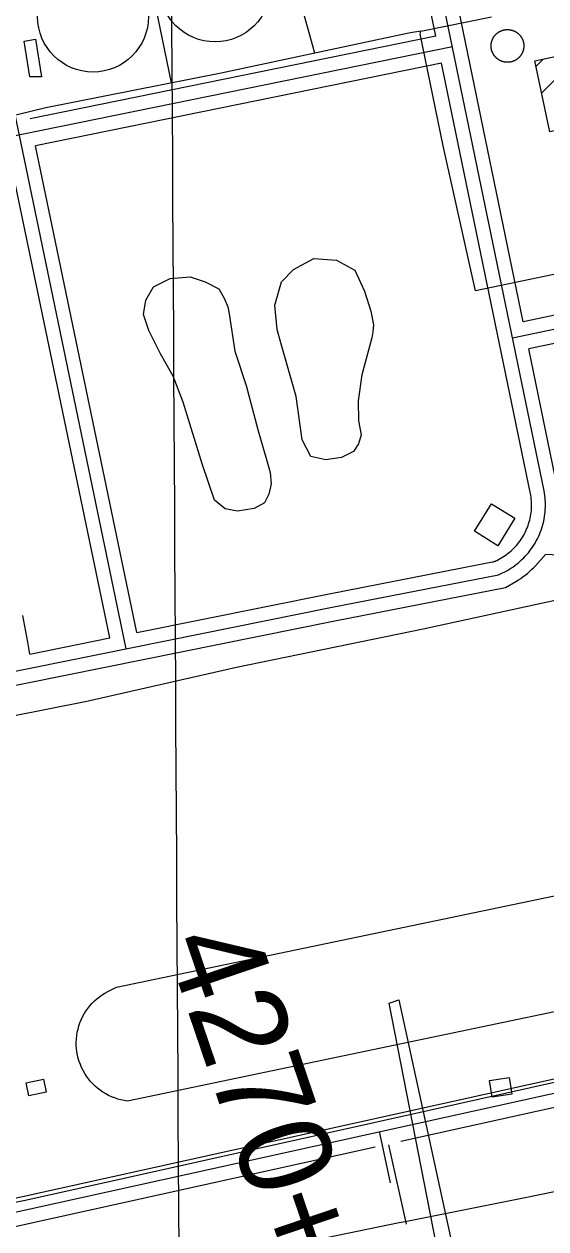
# Model space of a CAD drawing. Extents: x 3477039 to 3515015, y 546746 to 572297.
# Drawn here: x 3491569 to 3492134, y 566253 to 567558 of the extents above; entities that cross this region are included whole.
import ezdxf

# ---------------------------------------------------------------- set-up
doc = ezdxf.new("R2010")
doc.units = 0
for name, color, linetype in [('V-BLDG-OTLN', 7, 'Continuous'), ('V-DOMW-TANK', 7, 'Continuous'), ('V-GRID-MAJR', 7, 'Continuous'), ('V-RAIL-TRAK', 7, 'Continuous'), ('V-ROAD-CNTR', 7, 'Continuous'), ('V-SITE-OTLN', 7, 'Continuous'), ('V-SITE-STRC', 7, 'Continuous'), ('V-SURV-IDEN', 7, 'Continuous'), ('V-TOPO-SHOR', 7, 'Continuous'), ('V-UTIL-LINE', 7, 'Continuous')]:
    doc.layers.add(name, color=color, linetype=linetype)

msp = doc.modelspace()

# ---------------------------------------------------------------- linework, layer by layer
at = {"layer": 'V-BLDG-OTLN'}
for p, q in [((3492129.1597604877, 567483.3211582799), (3492175.6759783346, 567529.8373761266)), ((3492122.979264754, 567512.4960016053), (3492130.821478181, 567520.3382150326))]:
    msp.add_line(p, q, dxfattribs=at)
for points in [[(3492475.234, 567393.242), (3492193.664, 567333.596), (3492169.369, 567448.29), (3492137.989, 567441.643), (3492121.7260000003, 567518.412), (3492182.861, 567531.359), (3492186.971, 567511.954), (3492397.199, 567556.488), (3492393.3910000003, 567574.461), (3492449.423, 567586.332), (3492453.619, 567566.519), (3492483.45, 567572.839), (3492488.632, 567548.382), (3492462.571, 567542.861), (3492465.338, 567529.795), (3492479.594, 567532.8150000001), (3492484.327, 567510.4720000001), (3492451.858, 567503.5920000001)], [(3491574.74, 567501.004), (3491568.5700000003, 567539.797), (3491580.964, 567541.753), (3491587.372, 567501.049)], [(3492100.183, 567023.179), (3492081.7290000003, 566993.323), (3492056.467, 567008.939), (3492074.933, 567038.787)], [(3491592.335, 566401.605), (3491573.5870000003, 566397.65), (3491570.65, 566411.5700000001), (3491589.4, 566415.523)], [(3492072.691, 566414.083), (3492093.8880000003, 566417.454), (3492096.769, 566399.329), (3492075.568, 566395.977)]]:
    msp.add_lwpolyline(points, close=True, dxfattribs=at)
at = {"layer": 'V-DOMW-TANK'}
for points in [[(3492077.184, 567525.064), (3492077.02, 567525.326), (3492076.861, 567525.59), (3492076.705, 567525.858), (3492076.555, 567526.129), (3492076.41, 567526.401), (3492076.269, 567526.675), (3492076.134, 567526.954), (3492076.003, 567527.235), (3492075.88, 567527.517), (3492075.755, 567527.802), (3492075.6380000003, 567528.089), (3492075.529, 567528.377), (3492075.423, 567528.666), (3492075.321, 567528.959), (3492075.2260000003, 567529.254), (3492075.134, 567529.549), (3492075.0500000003, 567529.846), (3492074.968, 567530.145), (3492074.893, 567530.446), (3492074.825, 567530.747), (3492074.759, 567531.0480000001), (3492074.7, 567531.351), (3492074.647, 567531.656), (3492074.598, 567531.961), (3492074.555, 567532.269), (3492074.5160000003, 567532.574), (3492074.485, 567532.883), (3492074.4560000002, 567533.1900000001), (3492074.436, 567533.501), (3492074.419, 567533.809), (3492074.407, 567534.118), (3492074.401, 567534.427), (3492074.401, 567534.736), (3492074.407, 567535.046), (3492074.415, 567535.355), (3492074.434, 567535.664), (3492074.454, 567535.971), (3492074.481, 567536.281), (3492074.514, 567536.588), (3492074.551, 567536.895), (3492074.594, 567537.2000000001), (3492074.6410000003, 567537.505), (3492074.694, 567537.81), (3492074.753, 567538.1140000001), (3492074.8170000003, 567538.417), (3492074.886, 567538.72), (3492074.9620000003, 567539.019), (3492075.042, 567539.318), (3492075.126, 567539.615), (3492075.216, 567539.91), (3492075.31, 567540.205), (3492075.413, 567540.497), (3492075.517, 567540.7880000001), (3492075.628, 567541.077), (3492075.744, 567541.3640000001), (3492075.865, 567541.648), (3492075.99, 567541.931), (3492076.1210000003, 567542.212), (3492076.256, 567542.49), (3492076.396, 567542.765), (3492076.541, 567543.039), (3492076.691, 567543.309), (3492076.844, 567543.578), (3492077.004, 567543.8420000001), (3492077.168, 567544.104), (3492077.336, 567544.3640000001), (3492077.508, 567544.62), (3492077.686, 567544.8740000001), (3492077.8680000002, 567545.1240000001), (3492078.0530000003, 567545.372), (3492078.2430000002, 567545.615), (3492078.438, 567545.857), (3492078.636, 567546.093), (3492078.839, 567546.326), (3492079.046, 567546.557), (3492079.257, 567546.783), (3492079.472, 567547.006), (3492079.6890000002, 567547.225), (3492079.912, 567547.4400000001), (3492080.137, 567547.651), (3492080.367, 567547.858), (3492080.6, 567548.061), (3492080.838, 567548.259), (3492081.077, 567548.456), (3492081.321, 567548.6460000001), (3492081.569, 567548.833), (3492081.819, 567549.015), (3492082.071, 567549.191), (3492082.327, 567549.363), (3492082.5870000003, 567549.533), (3492082.849, 567549.697), (3492083.113, 567549.857), (3492083.381, 567550.012), (3492083.6520000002, 567550.162), (3492083.924, 567550.307), (3492084.201, 567550.449), (3492084.4790000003, 567550.584), (3492084.758, 567550.715), (3492085.04, 567550.8420000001), (3492085.325, 567550.963)], [(3492085.325, 567550.963), (3492085.612, 567551.077), (3492085.901, 567551.1900000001), (3492086.191, 567551.294), (3492086.484, 567551.397), (3492086.7770000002, 567551.493), (3492087.074, 567551.583), (3492087.3710000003, 567551.669), (3492087.67, 567551.751), (3492087.969, 567551.823), (3492088.27, 567551.895), (3492088.573, 567551.96), (3492088.876, 567552.019), (3492089.181, 567552.071), (3492089.487, 567552.12), (3492089.792, 567552.1630000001), (3492090.099, 567552.202), (3492090.406, 567552.235), (3492090.715, 567552.261), (3492091.025, 567552.284), (3492091.332, 567552.3), (3492091.6410000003, 567552.31), (3492091.95, 567552.318), (3492092.2600000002, 567552.318), (3492092.569, 567552.312), (3492092.878, 567552.3), (3492093.187, 567552.286), (3492093.497, 567552.263), (3492093.804, 567552.237), (3492094.111, 567552.206), (3492094.418, 567552.169), (3492094.723, 567552.1240000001), (3492095.031, 567552.077), (3492095.336, 567552.024), (3492095.639, 567551.964), (3492095.9420000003, 567551.901), (3492096.2430000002, 567551.831), (3492096.542, 567551.757), (3492096.841, 567551.677), (3492097.1380000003, 567551.591), (3492097.435, 567551.501), (3492097.73, 567551.407), (3492098.021, 567551.307), (3492098.311, 567551.2000000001), (3492098.6, 567551.09), (3492098.887, 567550.973), (3492099.174, 567550.854), (3492099.4560000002, 567550.727), (3492099.737, 567550.598), (3492100.0130000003, 567550.463), (3492100.29, 567550.322), (3492100.562, 567550.176), (3492100.832, 567550.027), (3492101.1010000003, 567549.873), (3492101.367, 567549.713), (3492101.629, 567549.55), (3492101.889, 567549.382), (3492102.145, 567549.21), (3492102.399, 567549.031), (3492102.649, 567548.851), (3492102.895, 567548.665), (3492103.1410000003, 567548.474), (3492103.38, 567548.28), (3492103.6180000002, 567548.083), (3492103.8510000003, 567547.878), (3492104.0810000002, 567547.672), (3492104.308, 567547.461), (3492104.529, 567547.246), (3492104.748, 567547.028), (3492104.963, 567546.805), (3492105.174, 567546.58), (3492105.383, 567546.351), (3492105.586, 567546.117), (3492105.785, 567545.88), (3492105.9790000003, 567545.64), (3492106.17, 567545.3960000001), (3492106.3540000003, 567545.15), (3492106.538, 567544.901), (3492106.716, 567544.647), (3492106.8880000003, 567544.3910000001), (3492107.058, 567544.131), (3492107.222, 567543.868), (3492107.382, 567543.604), (3492107.536, 567543.336), (3492107.687, 567543.066), (3492107.833, 567542.7930000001), (3492107.972, 567542.517), (3492108.109, 567542.24), (3492108.24, 567541.96), (3492108.365, 567541.677), (3492108.486, 567541.392), (3492108.603, 567541.106), (3492108.713, 567540.817), (3492108.8200000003, 567540.526), (3492108.918, 567540.235), (3492109.0160000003, 567539.942), (3492109.106, 567539.645), (3492109.1920000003, 567539.348), (3492109.272, 567539.049), (3492109.348, 567538.746), (3492109.418, 567538.447)], [(3492109.418, 567538.447), (3492109.483, 567538.144), (3492109.541, 567537.841), (3492109.596, 567537.536), (3492109.645, 567537.231), (3492109.688, 567536.926), (3492109.723, 567536.6190000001), (3492109.758, 567536.311), (3492109.786, 567536.002), (3492109.807, 567535.6950000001), (3492109.823, 567535.386), (3492109.835, 567535.076), (3492109.84, 567534.767), (3492109.84, 567534.458), (3492109.835, 567534.149), (3492109.825, 567533.839), (3492109.809, 567533.528), (3492109.788, 567533.223), (3492109.762, 567532.914), (3492109.7290000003, 567532.606), (3492109.6920000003, 567532.299), (3492109.649, 567531.9940000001), (3492109.6, 567531.687), (3492109.545, 567531.384), (3492109.489, 567531.079), (3492109.424, 567530.778), (3492109.3540000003, 567530.475), (3492109.2800000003, 567530.175), (3492109.201, 567529.876), (3492109.117, 567529.58), (3492109.0270000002, 567529.283), (3492108.93, 567528.99), (3492108.832, 567528.697), (3492108.723, 567528.406), (3492108.613, 567528.117), (3492108.498, 567527.831), (3492108.377, 567527.546), (3492108.252, 567527.263), (3492108.1210000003, 567526.983), (3492107.986, 567526.704), (3492107.845, 567526.428), (3492107.701, 567526.155), (3492107.552, 567525.885), (3492107.396, 567525.617), (3492107.239, 567525.352), (3492107.075, 567525.088), (3492106.907, 567524.83), (3492106.733, 567524.572), (3492106.557, 567524.3200000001), (3492106.3740000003, 567524.068), (3492106.188, 567523.823), (3492105.995, 567523.579), (3492105.805, 567523.337), (3492105.606, 567523.1), (3492105.404, 567522.866), (3492105.197, 567522.637), (3492104.986, 567522.409), (3492104.771, 567522.188), (3492104.552, 567521.969), (3492104.33, 567521.754), (3492104.103, 567521.5430000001)], [(3492104.103, 567521.5430000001), (3492103.8740000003, 567521.336), (3492103.64, 567521.132), (3492103.4050000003, 567520.933), (3492103.163, 567520.738), (3492102.921, 567520.5480000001), (3492102.674, 567520.361), (3492102.424, 567520.179), (3492102.17, 567520.003), (3492101.914, 567519.829), (3492101.656, 567519.661), (3492101.394, 567519.495), (3492101.127, 567519.337), (3492100.861, 567519.182), (3492100.591, 567519.032), (3492100.316, 567518.889), (3492100.042, 567518.746), (3492099.7630000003, 567518.61), (3492099.483, 567518.479), (3492099.2, 567518.352), (3492098.916, 567518.234), (3492098.629, 567518.115), (3492098.342, 567518.004), (3492098.051, 567517.898), (3492097.758, 567517.797), (3492097.464, 567517.701), (3492097.169, 567517.611), (3492096.8740000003, 567517.525), (3492096.573, 567517.4450000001), (3492096.274, 567517.3690000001), (3492095.971, 567517.3), (3492095.669, 567517.236), (3492095.366, 567517.177), (3492095.061, 567517.122), (3492094.756, 567517.074), (3492094.449, 567517.029), (3492094.142, 567516.993), (3492093.8340000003, 567516.96), (3492093.5270000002, 567516.933), (3492093.218, 567516.911), (3492092.909, 567516.894), (3492092.6, 567516.884), (3492092.29, 567516.878), (3492091.983, 567516.878), (3492091.6720000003, 567516.882), (3492091.363, 567516.892), (3492091.055, 567516.909), (3492090.7460000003, 567516.931), (3492090.4390000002, 567516.958), (3492090.13, 567516.988), (3492089.822, 567517.027), (3492089.517, 567517.0700000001), (3492089.2120000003, 567517.117), (3492088.907, 567517.171), (3492088.6040000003, 567517.23), (3492088.301, 567517.294), (3492088, 567517.363), (3492087.699, 567517.437), (3492087.4, 567517.515), (3492087.103, 567517.603), (3492086.808, 567517.693), (3492086.5130000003, 567517.787), (3492086.22, 567517.887), (3492085.929, 567517.992), (3492085.64, 567518.105), (3492085.3540000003, 567518.219), (3492085.069, 567518.34), (3492084.786, 567518.465), (3492084.506, 567518.596), (3492084.2290000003, 567518.731), (3492083.953, 567518.873), (3492083.6780000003, 567519.0160000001), (3492083.4080000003, 567519.165), (3492083.14, 567519.321), (3492082.876, 567519.481), (3492082.613, 567519.643), (3492082.353, 567519.811), (3492082.097, 567519.985), (3492081.841, 567520.161), (3492081.594, 567520.343), (3492081.346, 567520.529), (3492081.102, 567520.72), (3492080.862, 567520.914), (3492080.625, 567521.113), (3492080.3910000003, 567521.316), (3492080.16, 567521.523), (3492079.933, 567521.732), (3492079.711, 567521.947), (3492079.492, 567522.166), (3492079.279, 567522.387), (3492079.066, 567522.616), (3492078.862, 567522.844), (3492078.657, 567523.077), (3492078.458, 567523.313), (3492078.2660000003, 567523.554), (3492078.073, 567523.7980000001), (3492077.887, 567524.044), (3492077.704, 567524.294), (3492077.526, 567524.5480000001), (3492077.352, 567524.804), (3492077.184, 567525.064)]]:
    msp.add_lwpolyline(points, dxfattribs=at)
for centre in [(3491775.3958146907, 567598.9533945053), (3491643.2100790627, 567566.2854598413)]:
    msp.add_circle(centre, 60.04549766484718, dxfattribs=at)
at = {"layer": 'V-GRID-MAJR'}
msp.add_spline([(3491798.96074522, 555464.6622092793), (3491782.883, 558228.111), (3491747.6210000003, 564289.072), (3491712.358, 570350.049), (3491712.34, 570353.116)], degree=3, dxfattribs=at)
at = {"layer": 'V-RAIL-TRAK'}
msp.add_lwpolyline([(3491840.292, 566232.436), (3491974.653, 566260.262), (3491981.381, 566261.609), (3492107.8310000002, 566286.921), (3492275.7770000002, 566320.969)], dxfattribs=at)
at = {"layer": 'V-ROAD-CNTR'}
for points in [[(3492131.800698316, 567052.7098681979), (3491878.502204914, 568278.5454165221)], [(3492014.710932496, 567545.236883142), (3491866.8562282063, 568260.7804520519)], [(3491679.163603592, 566881.726210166), (3491493.14997562, 567775.0194235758)], [(3492109.2547434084, 567235.9465017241), (3492039.461085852, 567573.7116880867)], [(3492014.7119324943, 567545.2378831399), (3491574.9428120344, 567455.8060620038)], [(3492032.445897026, 567533.5369065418), (3490797.6033667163, 567282.4184087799)], [(3492020.782920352, 567515.8579419), (3491581.0597998, 567426.4351207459)], [(3492117.1107276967, 567049.6748742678), (3492020.781920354, 567515.856941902)], [(3491661.4016391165, 566893.445186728), (3491551.6598586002, 567420.456132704)], [(3491690.8095803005, 566899.3771748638), (3491581.058799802, 567426.4351207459)], [(3492626.044709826, 567344.2862850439), (3492109.2547434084, 567235.9475017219)], [(3492643.8346742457, 567332.6893082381), (3492097.6087666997, 567218.1795372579)], [(3492632.263697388, 567314.9373437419), (3492115.3257312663, 567206.5675604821)], [(3492146.4906689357, 567055.744862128), (3492115.3257312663, 567206.5665604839)], [(3492082.240797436, 566961.8600498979), (3492084.592792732, 566962.8500479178), (3492086.912788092, 566963.9130457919), (3492089.1987835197, 566965.0480435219), (3492091.447779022, 566966.2550411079), (3492093.657774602, 566967.5310385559), (3492095.8257702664, 566968.876035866), (3492097.951766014, 566970.288033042), (3492100.0317618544, 566971.7660300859), (3492102.064757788, 566973.309027), (3492104.0487538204, 566974.9140237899), (3492105.9807499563, 566976.5810204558), (3492107.860746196, 566978.3080170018), (3492109.684742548, 566980.093013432), (3492111.451739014, 566981.9340097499), (3492113.1607355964, 566983.82900596), (3492114.8087323, 566985.777002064), (3492116.395729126, 566987.775998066), (3492117.91872608, 566989.8239939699), (3492119.376723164, 566991.9179897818), (3492120.76872038, 566994.0569855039), (3492122.0927177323, 566996.23898114), (3492123.3477152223, 566998.460976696), (3492124.532712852, 567000.7209721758), (3492125.645710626, 567003.0169675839), (3492126.686708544, 567005.346962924), (3492127.654706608, 567007.7089582), (3492128.547704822, 567010.099953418), (3492129.364703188, 567012.5169485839), (3492130.106701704, 567014.9589436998), (3492130.770700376, 567017.422938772), (3492131.357699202, 567019.9069338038), (3492131.866698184, 567022.4069288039), (3492132.2966973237, 567024.9229237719), (3492132.647696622, 567027.4509187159), (3492132.919696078, 567029.987913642), (3492133.1116956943, 567032.532908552), (3492133.22369547, 567035.0819034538), (3492133.255695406, 567037.6338983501), (3492133.2076955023, 567040.185893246), (3492133.079695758, 567042.73388815), (3492132.872696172, 567045.2778830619), (3492132.585696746, 567047.81387799), (3492132.2186974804, 567050.3388729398), (3492131.800698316, 567052.7098681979)], [(3492076.4218090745, 566975.6850222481), (3492078.557804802, 566976.5840204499), (3492080.451801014, 566977.4520187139), (3492082.314797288, 566978.3770168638), (3492084.14879362, 566979.362014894), (3492085.9517900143, 566980.4030128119), (3492087.720786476, 566981.500010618), (3492089.455783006, 566982.6520083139), (3492091.1507796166, 566983.857005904), (3492092.810776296, 566985.1170033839), (3492094.429773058, 566986.4260007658), (3492096.004769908, 566987.7849980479), (3492097.53876684, 566989.19399523), (3492099.0257638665, 566990.6489923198), (3492100.4687609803, 566992.152989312), (3492101.8627581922, 566993.697986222), (3492103.205755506, 566995.2869830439), (3492104.5007529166, 566996.916979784), (3492105.742750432, 566998.586976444), (3492106.9327480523, 567000.2959730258), (3492108.067745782, 567002.039969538), (3492109.147743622, 567003.8199659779), (3492110.1717415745, 567005.6339623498), (3492111.1387396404, 567007.4769586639), (3492112.0457378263, 567009.3489549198), (3492112.895736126, 567011.2519511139), (3492113.6857345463, 567013.1789472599), (3492114.4127330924, 567015.1269433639), (3492115.079731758, 567017.0999394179), (3492115.6857305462, 567019.0919354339), (3492116.2267294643, 567021.099931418), (3492116.705728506, 567023.1289273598), (3492117.1207276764, 567025.1669232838), (3492117.471726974, 567027.2179191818), (3492117.7577264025, 567029.2819150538), (3492117.979725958, 567031.351910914), (3492118.136725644, 567033.426906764), (3492118.227725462, 567035.5049026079), (3492118.25372541, 567037.586898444), (3492118.2147254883, 567039.66889428), (3492118.110725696, 567041.7488901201), (3492117.941726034, 567043.8258859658), (3492117.7077265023, 567045.890881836), (3492117.4077271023, 567047.957877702), (3492117.02872786, 567050.1058734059)], [(3491690.808580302, 566899.3781748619), (3491899.151163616, 566941.4040908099), (3492079.366803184, 566976.582020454)], [(3492089.98378195, 566948.0880774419), (3492101.3637591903, 566954.6590642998), (3492103.930754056, 566956.2520611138), (3492106.447749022, 566957.92405777), (3492108.9127440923, 566959.6750542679), (3492111.3187392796, 566961.501050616), (3492113.667734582, 566963.402046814), (3492115.9567300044, 566965.3770428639), (3492118.182725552, 566967.422038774), (3492120.34372123, 566969.537034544), (3492122.4347170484, 566971.7150301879), (3492133.4996949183, 566983.988005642)], [(3492155.046651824, 566982.87900786), (3492133.4996949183, 566983.988005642)], [(3490570.143821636, 566658.0176575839), (3491902.071157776, 566926.691120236), (3492082.240797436, 566961.8600498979)], [(3491364.083233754, 566802.8673678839), (3491904.9911519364, 566911.978149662), (3492089.98378195, 566948.0880774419)], [(3491574.585812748, 566875.9322217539), (3491572.616816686, 566888.8501959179), (3491567.0808277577, 566917.6841382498)], [(3491574.585812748, 566875.9322217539), (3491661.400639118, 566893.445186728)], [(3492957.733046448, 566572.9128277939), (3492811.488338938, 566547.927877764), (3491519.043923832, 566262.391448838)], [(3492960.2590413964, 566558.1268573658), (3492814.371333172, 566533.2029072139), (3491976.6742669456, 566348.1322399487)], [(3492345.011271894, 566460.2320531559), (3491515.807930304, 566277.038419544)], [(3491953.403055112, 566358.353256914), (3491953.761054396, 566355.6222623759), (3491965.157435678, 566303.4079472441)], [(3491948.6445403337, 566341.9403324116), (3491522.2799173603, 566247.744478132)], [(3491963.2455005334, 566344.593730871), (3491982.483062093, 566258.5918743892)]]:
    msp.add_lwpolyline(points, dxfattribs=at)
at = {"layer": 'V-SITE-OTLN'}
msp.add_lwpolyline([(3493311.506, 566650.643), (3493176.776, 566623.8640000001), (3493022.275, 566592.927), (3492990.17, 566586.41), (3492938.9930000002, 566573.954), (3492921.0300000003, 566572.654), (3492854.359, 566559.305), (3492816.0700000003, 566551.78), (3492804.572, 566549.218), (3492789.0530000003, 566546.474), (3492413.613, 566472.713), (3492398.323, 566468.922), (3492396.687, 566468.435), (3492381.583, 566465.603), (3492010.608, 566382.3250000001), (3491571.625, 566284.563), (3491478.537, 566265.71), (3491456.671, 566261.628), (3491431.417, 566256.164), (3491252.733, 566219.978)], dxfattribs=at)
at = {"layer": 'V-SITE-STRC'}
for points in [[(3491653.916, 566401.5920000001), (3491650.981, 566403.61), (3491648.163, 566405.789), (3491645.472, 566408.125), (3491642.916, 566410.61), (3491640.506, 566413.233), (3491638.247, 566415.99), (3491636.145, 566418.8690000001), (3491634.2120000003, 566421.861), (3491632.451, 566424.96), (3491630.8680000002, 566428.151), (3491629.463, 566431.428), (3491628.248, 566434.778), (3491627.2260000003, 566438.192), (3491626.397, 566441.657), (3491625.762, 566445.164), (3491625.33, 566448.7000000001), (3491625.096, 566452.258), (3491625.0640000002, 566455.821), (3491625.232, 566459.381), (3491625.6, 566462.926), (3491626.17, 566466.442), (3491626.936, 566469.924), (3491627.898, 566473.354), (3491629.051, 566476.727), (3491630.393, 566480.027), (3491631.918, 566483.25), (3491633.6240000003, 566486.377), (3491635.502, 566489.406), (3491637.5500000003, 566492.323), (3491639.758, 566495.12), (3491642.1210000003, 566497.789), (3491644.63, 566500.318), (3491647.278, 566502.702), (3491650.057, 566504.934), (3491652.957, 566507.007), (3491655.97, 566508.91), (3491659.083, 566510.64), (3491668.508, 566515.265), (3492241.4930000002, 566634.786)], [(3492260.5330000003, 566513.184), (3491680.495, 566391.956), (3491676.97, 566392.4890000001), (3491673.482, 566393.2220000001), (3491670.044, 566394.148), (3491666.661, 566395.2660000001), (3491663.345, 566396.5750000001)], [(3491974.3680000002, 566501.383), (3492046.268, 566171.078), (3492075.093, 566034.8470000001), (3492069.701, 566033.417), (3492255.5530000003, 565146.535), (3492248.694, 565145.607), (3492063.3340000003, 566032.487), (3492057.933, 566030.081), (3492027.69, 566173.175), (3491964.069, 566498.035), (3491974.3680000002, 566501.383)], [(3491663.345, 566396.5750000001), (3491660.109, 566398.0700000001), (3491656.963, 566399.743), (3491653.916, 566401.5920000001)]]:
    msp.add_lwpolyline(points, dxfattribs=at)
at = {"layer": 'V-TOPO-SHOR'}
for points in [[(3491945.035, 567218.652), (3491934.205, 567178.372), (3491930.486, 567150.3250000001), (3491930.91, 567128.677), (3491933.72, 567113.448), (3491930.722, 567103.528), (3491925.397, 567095.379), (3491912.48, 567089.04), (3491895.4960000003, 567086.243), (3491879.145, 567089.876), (3491869.923, 567108.077), (3491863.252, 567154.92), (3491854.708, 567185.401), (3491846.725, 567212.953), (3491842.739, 567227.606), (3491840.011, 567253.949), (3491847.218, 567279.0480000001), (3491860.186, 567292.403), (3491882.505, 567304.5210000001), (3491907.059, 567302.581), (3491926.865, 567291.905), (3491937.224, 567269.015), (3491944.0810000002, 567247.3200000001), (3491946.897, 567232.677), (3491946.254, 567225.077), (3491945.035, 567218.652)], [(3491790.806, 567244.373), (3491796.938, 567203.968), (3491808.9450000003, 567167.026), (3491822.0300000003, 567117.794), (3491831.1580000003, 567086.724), (3491835.145, 567072.656), (3491836.225, 567060.3640000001), (3491833.802, 567049.268), (3491829.0530000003, 567039.946), (3491817.8910000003, 567033.595), (3491799.738, 567030.806), (3491786.3030000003, 567033.245), (3491774.674, 567042.6900000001), (3491761.514, 567081.981), (3491740.958, 567148.817), (3491730.054, 567176.975), (3491716.196, 567201.062), (3491703.5160000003, 567226.308), (3491697.798, 567243.9), (3491700.252, 567259.088), (3491708.548, 567273.649), (3491726.751, 567282.873), (3491748.407, 567284.465), (3491764.7430000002, 567279.078), (3491779.309, 567271.366), (3491785.0840000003, 567261.38), (3491789.108, 567251.99), (3491790.806, 567244.373)], [(3491470.298, 566792.064), (3491636.469, 566824.949), (3491798.554, 566861.983), (3492000.679, 566903.422), (3492176.893, 566941.527), (3492255.852, 566956.824), (3492278.222, 566958.421), (3492299.409, 566958.849), (3492334.6920000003, 566956.234), (3492367.617, 566953.045), (3492393.488, 566950.497), (3492425.234, 566946.731), (3492446.983, 566944.214), (3492463.435, 566941.148), (3492479.291, 566936.911), (3492493.9560000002, 566930.9180000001), (3492507.9790000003, 566917.8690000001), (3492524.68, 566869.495), (3492549.066, 566746.928), (3492559.267, 566695.0750000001)]]:
    msp.add_lwpolyline(points, dxfattribs=at)
at = {"layer": 'V-UTIL-LINE'}
for points in [[(3491728.332, 567494.602), (3491708.571, 567589.508), (3491708.024, 567594.778), (3491670.29, 567789.256), (3491653.957, 567873.609)], [(3491883.382, 567526.782), (3491853.387, 567634.638), (3491817.113, 567789.915), (3491801.857, 567861.976)], [(3493329.54, 567018.151), (3493169.602, 566984.25), (3493057.128, 566961.696), (3493050.091, 566959.406), (3492915.92, 566929.995), (3492780.592, 566901.759), (3492775.3880000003, 566909.988), (3492743.7630000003, 567061.136), (3492732.52, 567122.052), (3492741.899, 567124.907), (3492713.1410000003, 567268.431), (3492688.971, 567399.636), (3492686.0530000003, 567400.242), (3492057.4420000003, 567269.24), (3492022.3510000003, 567426.264), (3491997.521, 567547.53), (3491998.127, 567550.451), (3492074.872, 567566.253)], [(3491998.127, 567550.451), (3491987.003, 567548.777), (3491976.455, 567546.519), (3491781.951, 567505.272), (3491592.15, 567467.503), (3491531.208, 567452.7490000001)]]:
    msp.add_lwpolyline(points, dxfattribs=at)

# ---------------------------------------------------------------- texts
at = {"layer": 'V-SURV-IDEN'}
msp.add_text('4270+49.6', height=100.00000000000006, rotation=288.75823390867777, dxfattribs=at).set_placement((3491720.6242623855, 566563.4841681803))

doc.saveas('drawing.dxf')
